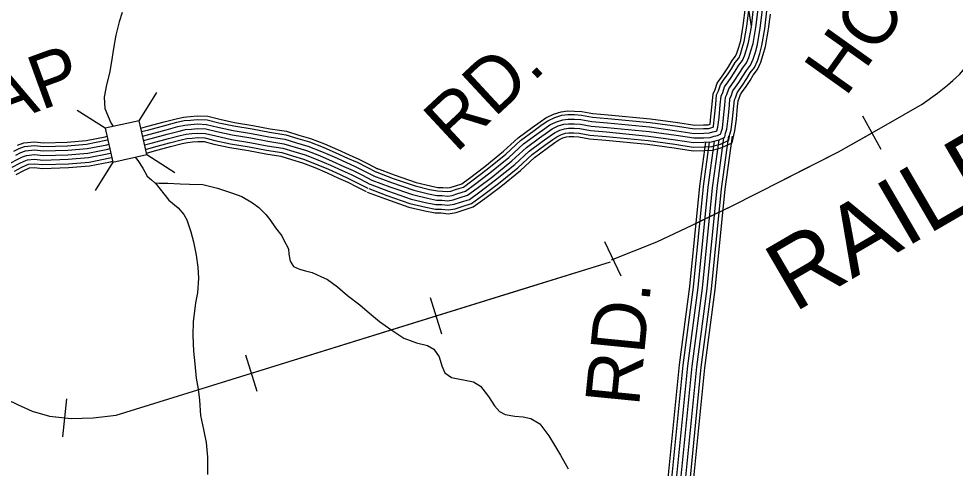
# Model space of a CAD drawing. Extents: x 1788175 to 1969470, y 584502 to 738744.
# Drawn here: x 1938010 to 1944406, y 647862 to 650930 of the extents above; entities that cross this region are included whole.
import ezdxf

# ---------------------------------------------------------------- set-up
doc = ezdxf.new("R2010")
doc.units = 0
for name, color, linetype in [('DESIGN - CONTOURS - Intermediate with optional Text', 7, 'Continuous'), ('DESIGN - ROW - Right-of-Way and Easement Labels', 7, 'Continuous'), ('DESIGN - TRANSPORTATION - Text', 7, 'Continuous'), ('DESIGN - VEGETATION - Features with Text', 7, 'Continuous'), ('SURVEY - CONTOURS - Index with Text', 7, 'Continuous'), ('SURVEY - DRAINAGE - Storm Sewer', 7, 'Continuous'), ('SURVEY - TRANSPORTATION - Roads', 7, 'Continuous')]:
    doc.layers.add(name, color=color, linetype=linetype)

msp = doc.modelspace()

# ---------------------------------------------------------------- linework, layer by layer
at = {"layer": 'DESIGN - CONTOURS - Intermediate with optional Text'}
for p, q in [((1943901.2, 650037.3), (1943774.7, 650264.4)), ((1942125.2, 649172.8), (1942013.6, 649407.6)), ((1940899.5, 648777.7), (1940822.5, 649026)), ((1939638.9, 648386.3), (1939561.8, 648634.6)), ((1938311.4, 648076.2), (1938338.9, 648334.8))]:
    msp.add_line(p, q, dxfattribs=at)
for points in [[(1942058.9, 649285.3), (1942368.3, 649407.1), (1942608.9, 649521.9), (1942883.7, 649652.4), (1943218.8, 649824.7), (1943608, 650022.7), (1943935.1, 650205.1), (1944180, 650347.8), (1944284.5, 650421.3), (1944352.8, 650477), (1944435.3, 650548.6), (1944520, 650648.3), (1944621.1, 650807.9), (1944708.2, 650975.7), (1944795.5, 651163.5), (1944884.9, 651369.3), (1945246.6, 652208.4)], [(1944390.1, 650509.4), (1944435.3, 650548.6), (1944520, 650648.3), (1944621.1, 650807.9), (1944708.2, 650975.7), (1944746.7, 651058.6)], [(1943838, 650150.9), (1943935.1, 650205.1), (1944180, 650347.8), (1944284.5, 650421.3), (1944352.8, 650477), (1944390.1, 650509.4)], [(1943254.4, 649842.8), (1943608, 650022.7), (1943838, 650150.9)], [(1942664, 649548), (1942883.7, 649652.4), (1943218.8, 649824.7), (1943254.4, 649842.8)], [(1942058.9, 649285.3), (1942368.3, 649407.1), (1942608.9, 649521.9), (1942664, 649548)], [(1937711.8, 648435), (1938002.7, 648296.3), (1938102.6, 648251.4), (1938219.8, 648216.7), (1938369.1, 648200.8), (1938517.9, 648206.8), (1938674.9, 648223.1), (1942050.8, 649271.2)], [(1941491.3, 649097.5), (1942050.8, 649271.2)], [(1940861, 648901.8), (1941491.3, 649097.5)], [(1940230.7, 648706.1), (1940861, 648901.8)], [(1939600.4, 648510.4), (1940230.7, 648706.1)], [(1938970, 648314.7), (1939600.4, 648510.4)], [(1937711.8, 648435), (1938002.7, 648296.3), (1938102.6, 648251.4), (1938219.8, 648216.7), (1938325.1, 648205.5)], [(1938325.1, 648205.5), (1938369.1, 648200.8), (1938517.9, 648206.8), (1938674.9, 648223.1), (1938970, 648314.7)]]:
    msp.add_lwpolyline(points, dxfattribs=at)
at = {"layer": 'DESIGN - TRANSPORTATION - Text'}
for points in [[(1938716.1, 650972.3), (1938696.3, 650910.1), (1938672.5, 650817.8), (1938658.7, 650727.6), (1938645, 650639.4), (1938629.2, 650559.2), (1938609.4, 650479), (1938593.6, 650394.8), (1938597.8, 650318.7), (1938640.1, 650220.6), (1938654.7, 650194.5)], [(1938805.6, 649984.9), (1938823, 649962.7), (1938857.2, 649910.7), (1938887.3, 649856.7), (1938917.4, 649830.8), (1938939.5, 649810.8), (1938969.5, 649808.9), (1939029.6, 649807.1), (1939113.7, 649803.3), (1939175.7, 649801.5), (1939267.8, 649799.8), (1939368, 649774.1), (1939464.1, 649742.3), (1939534.3, 649716.5), (1939606.5, 649674.7), (1939650.6, 649640.8), (1939698.8, 649594.8), (1939724.9, 649558.8), (1939765.1, 649502.9), (1939807.2, 649448.9), (1939819.3, 649422.9), (1939853.5, 649358.9), (1939855.6, 649322.8), (1939863.8, 649274.7), (1939887.9, 649238.8), (1939928, 649220.8), (1939968.1, 649209), (1940014.1, 649197.1), (1940074.2, 649171.2), (1940118.3, 649149.3), (1940186.5, 649099.4), (1940256.8, 649041.6), (1940339, 648977.7), (1940405.2, 648919.8), (1940473.4, 648863.9), (1940551.6, 648808.1), (1940639.9, 648750.2), (1940726, 648718.5), (1940802.2, 648698.7), (1940846.3, 648674.8), (1940882.4, 648622.8), (1940900.6, 648560.7), (1940920.8, 648512.7), (1940964.9, 648480.8), (1941117.1, 648451.2), (1941163.2, 648423.3), (1941219.5, 648351.3), (1941259.7, 648287.4), (1941293.8, 648249.4), (1941331.9, 648229.5), (1941398, 648217.7), (1941456.1, 648213.8), (1941508.1, 648202), (1941570.3, 648166.1), (1941630.6, 648084.2), (1941668.8, 648020.2), (1941711, 647952.2), (1941763.3, 647858.2)], [(1938942, 649810.6), (1939035.9, 649692.9), (1939100.1, 649639), (1939138.3, 649595), (1939158.4, 649557), (1939186.6, 649475), (1939202.9, 649406.9), (1939223.1, 649316.8), (1939233.4, 649234.6), (1939237.6, 649158.5), (1939231.8, 649060.3), (1939218, 648990.1), (1939210.2, 648934), (1939202.4, 648863.8), (1939198.6, 648767.7), (1939202.9, 648661.5), (1939213.2, 648575.3), (1939221.4, 648477.2), (1939235.7, 648401.1), (1939245.9, 648327), (1939252.2, 648222.8), (1939272.5, 648126.7), (1939290.7, 648038.6), (1939299, 647938.4), (1939299.3, 647820.2)]]:
    msp.add_lwpolyline(points, dxfattribs=at)
at = {"layer": 'SURVEY - CONTOURS - Index with Text'}
for points in [[(1938863, 650099), (1938915, 650112.8), (1939025.1, 650142.1), (1939105.2, 650163.7), (1939149.3, 650173.5), (1939189.3, 650177.2), (1939231.3, 650181), (1939289.2, 650178.6), (1939363.1, 650160.2), (1939468.9, 650137.5), (1939594.7, 650116.7), (1939712.4, 650094), (1939820.3, 650077.3), (1939898.1, 650052.8), (1939975.9, 650030.3), (1940065.6, 649995.7), (1940151.3, 649959.2), (1940231, 649922.6), (1940294.7, 649894.2), (1940358.5, 649861.8), (1940422.2, 649829.3), (1940545.8, 649782.5), (1940699.4, 649729.5), (1940803.1, 649704.9), (1940863, 649692.5), (1940901, 649692.3), (1940940.9, 649688), (1940977, 649693.8), (1941019, 649707.6), (1941075.1, 649725.3), (1941141.4, 649773), (1941248, 649854.5), (1941378.7, 649959.9), (1941477.3, 650051.4), (1941567.7, 650117), (1941621.9, 650156.7), (1941654.1, 650178.6), (1941694.2, 650198.4), (1941732.3, 650210.2), (1941764.3, 650214), (1941804.2, 650213.7), (1941846.2, 650211.5), (1941920.1, 650197), (1942028, 650188.4), (1942315.6, 650160.6), (1942499.3, 650135.5), (1942621.2, 650116.7), (1942689.1, 650118.3), (1942733.1, 650120.1), (1942759.2, 650127.9), (1942783.2, 650133.8), (1942805.3, 650143.7), (1942807.3, 650155.7), (1942815.5, 650183.7), (1942824, 650253.7), (1942832.6, 650339.8), (1942837, 650393.9), (1942847.1, 650413.9), (1942859.4, 650451.9), (1942879.6, 650481.8), (1942901.8, 650511.7), (1942930.1, 650555.6), (1942954.4, 650595.5), (1942980.6, 650629.4), (1942996.8, 650665.4), (1943011.2, 650711.4), (1943025.5, 650761.4), (1943044.3, 650871.4), (1943059.2, 650995.5)], [(1940400.3, 649771.4), (1940524.7, 649724.2), (1940682, 649669.9), (1940789.7, 649644.3), (1940856.5, 649630.5), (1940897.5, 649630.3), (1940942.6, 649625.5), (1940991.6, 649633.4), (1941038, 649648.6), (1941103.3, 649669.2), (1941178.4, 649723.2), (1941286.3, 649805.7), (1941419.3, 649913), (1941516.7, 650003.4), (1941604.2, 650066.9), (1941657.7, 650106.1), (1941685.4, 650124.9), (1941717.2, 650140.6), (1941745.2, 650149.3), (1941767.8, 650152), (1941802.4, 650151.8), (1941838.5, 650149.8), (1941911.6, 650135.5), (1942022.5, 650126.6), (1942308.4, 650099), (1942490.4, 650074.1), (1942617.1, 650054.6), (1942691.1, 650056.4), (1942743.5, 650058.4), (1942775.5, 650068.1), (1942803.4, 650074.9), (1942860.7, 650100.6), (1942867.8, 650141.6), (1942876.5, 650171.2), (1942885.6, 650246.9), (1942894.4, 650334.2), (1942897.8, 650376.7), (1942904.6, 650390.2), (1942915.7, 650424.5), (1942930.2, 650445.9), (1942952.8, 650476.4), (1942982.7, 650522.7), (1943005.5, 650560.3), (1943034.1, 650597.2), (1943054.9, 650643.3), (1943070.6, 650693.6), (1943086.1, 650747.6), (1943105.7, 650862.5), (1943120.1, 650983.3)], [(1940411.2, 649800.4), (1940535.3, 649753.4), (1940690.7, 649699.7), (1940796.4, 649674.6), (1940859.8, 649661.5), (1940899.3, 649661.3), (1940941.8, 649656.8), (1940984.3, 649663.6), (1941028.5, 649678.1), (1941089.2, 649697.2), (1941159.9, 649748.1), (1941267.1, 649830.1), (1941399, 649936.4), (1941497, 650027.4), (1941585.9, 650091.9), (1941639.8, 650131.4), (1941669.7, 650151.7), (1941705.7, 650169.5), (1941738.7, 650179.7), (1941766, 650183), (1941803.3, 650182.8), (1941842.4, 650180.6), (1941915.8, 650166.3), (1942025.2, 650157.5), (1942312, 650129.8), (1942494.9, 650104.8), (1942619.1, 650085.7), (1942690.1, 650087.3), (1942738.3, 650089.3), (1942767.3, 650098), (1942793.3, 650104.4), (1942833, 650122.1), (1942837.6, 650148.7), (1942846, 650177.4), (1942854.8, 650250.3), (1942863.5, 650337), (1942867.4, 650385.3), (1942875.9, 650402), (1942887.6, 650438.2), (1942904.9, 650463.9), (1942927.3, 650494), (1942956.4, 650539.1), (1942980, 650577.9), (1943007.4, 650613.3), (1943025.9, 650654.3), (1943040.9, 650702.5), (1943055.8, 650754.5), (1943075, 650867), (1943089.9, 650991.2)], [(1940422.2, 649829.3), (1940545.8, 649782.5), (1940699.4, 649729.5), (1940803.1, 649704.9), (1940863, 649692.5), (1940901, 649692.3), (1940940.9, 649688), (1940977, 649693.8), (1941019, 649707.6), (1941075.1, 649725.3), (1941141.4, 649773), (1941248, 649854.5), (1941378.7, 649959.9), (1941477.3, 650051.4), (1941567.7, 650117), (1941621.9, 650156.7), (1941654.1, 650178.6), (1941694.2, 650198.4), (1941732.3, 650210.2), (1941764.3, 650214), (1941804.2, 650213.7), (1941846.2, 650211.5), (1941920.1, 650197), (1942028, 650188.4), (1942315.6, 650160.6), (1942499.3, 650135.5), (1942621.2, 650116.7), (1942689.1, 650118.3), (1942733.1, 650120.1), (1942759.2, 650127.9), (1942783.2, 650133.8), (1942805.3, 650143.7), (1942807.3, 650155.7), (1942815.5, 650183.7), (1942824, 650253.7), (1942832.6, 650339.8), (1942837, 650393.9), (1942847.1, 650413.9), (1942859.4, 650451.9), (1942879.6, 650481.8), (1942901.8, 650511.7), (1942930.1, 650555.6), (1942954.4, 650595.5), (1942980.6, 650629.4), (1942996.8, 650665.4), (1943011.2, 650711.4), (1943025.5, 650761.4), (1943044.3, 650871.4), (1943059.2, 650995.5)], [(1940433.2, 649858.3), (1940556.4, 649811.7), (1940708, 649759.3), (1940809.9, 649735.1), (1940866.3, 649723.5), (1940902.7, 649723.3), (1940940.1, 649719.3), (1940969.6, 649724), (1941009.6, 649737.1), (1941061.1, 649753.4), (1941123, 649797.9), (1941228.8, 649878.9), (1941358.4, 649983.3), (1941457.5, 650075.4), (1941549.4, 650142), (1941604.1, 650182.1), (1941638.4, 650205.4), (1941682.7, 650227.3), (1941725.8, 650240.6), (1941762.5, 650245), (1941805.2, 650244.7), (1941850, 650242.3), (1941924.3, 650227.8), (1942030.7, 650219.3), (1942319.2, 650191.4), (1942503.8, 650166.2), (1942623.2, 650147.8), (1942688.2, 650149.3), (1942727.9, 650150.9), (1942751, 650157.8), (1942773.1, 650163.2), (1942777.9, 650165.4), (1942785.1, 650189.9), (1942793.2, 650257.2), (1942801.8, 650342.6), (1942806.6, 650402.5), (1942818.4, 650425.7), (1942831.3, 650465.6), (1942854.3, 650499.7), (1942876.3, 650529.3), (1942903.8, 650572), (1942928.8, 650613.1), (1942953.9, 650645.5), (1942967.8, 650676.4), (1942981.5, 650720.2), (1942995.2, 650768.3), (1943013.6, 650875.9), (1943028.4, 650999.8)], [(1940444.2, 649887.3), (1940566.9, 649840.8), (1940716.7, 649789.1), (1940816.6, 649765.4), (1940869.5, 649754.5), (1940904.5, 649754.3), (1940939.3, 649750.6), (1940962.3, 649754.3), (1941000.1, 649766.6), (1941047, 649781.4), (1941104.5, 649822.8), (1941209.7, 649903.2), (1941338.1, 650006.8), (1941437.8, 650099.4), (1941531.2, 650167.1), (1941586.2, 650207.4), (1941622.8, 650232.3), (1941671.2, 650256.1), (1941719.3, 650271.1), (1941760.8, 650276), (1941806.1, 650275.7), (1941853.9, 650273.2), (1941928.5, 650258.5), (1942033.4, 650250.1), (1942322.8, 650222.2), (1942508.3, 650196.8), (1942625.2, 650178.8), (1942687.2, 650180.3), (1942722.8, 650181.7), (1942742.8, 650187.8), (1942752.8, 650190.2), (1942754.6, 650196.2), (1942762.4, 650260.6), (1942770.9, 650345.4), (1942776.2, 650411.1), (1942789.6, 650437.6), (1942803.1, 650479.3), (1942829, 650517.6), (1942850.8, 650547), (1942877.6, 650588.5), (1942903.2, 650630.7), (1942927.1, 650661.6), (1942938.8, 650687.4), (1942951.8, 650729.1), (1942965, 650775.2), (1942982.9, 650880.3), (1942997.7, 651004.1)], [(1940452.9, 649910.4), (1940575.3, 649864.1), (1940723.6, 649812.9), (1940821.9, 649789.5), (1940872.1, 649779.2), (1940905.8, 649779), (1940938.6, 649775.5), (1940956.5, 649778.4), (1940992.5, 649790.2), (1941035.8, 649803.8), (1941089.8, 649842.6), (1941194.4, 649922.7), (1941321.9, 650025.5), (1941422.1, 650118.5), (1941516.6, 650187.1), (1941571.9, 650227.6), (1941610.3, 650253.7), (1941662, 650279.2), (1941714.1, 650295.3), (1941759.4, 650300.7), (1941806.8, 650300.4), (1941856.9, 650297.8), (1941931.9, 650283.1), (1942035.6, 650274.8), (1942325.7, 650246.8), (1942511.8, 650221.3), (1942626.8, 650203.6), (1942686.4, 650205), (1942718.6, 650206.3), (1942731.4, 650210.1), (1942737.8, 650263.3), (1942746.3, 650347.6), (1942751.9, 650417.9), (1942766.7, 650447), (1942780.7, 650490.2), (1942808.8, 650531.9), (1942830.5, 650561.1), (1942856.6, 650601.6), (1942882.8, 650644.7), (1942905.8, 650674.4), (1942915.6, 650696.2), (1942928.1, 650736.2), (1942940.8, 650780.7), (1942958.4, 650883.9), (1942973.3, 651007.6)], [(1940391.1, 649747.3), (1940516, 649700), (1940674.9, 649645.2), (1940784.1, 649619.2), (1940853.8, 649604.8), (1940896.1, 649604.6), (1940943.3, 649599.6), (1940997.7, 649608.3), (1941045.9, 649624.1), (1941114.9, 649645.9), (1941193.7, 649702.5), (1941302.2, 649785.5), (1941436.1, 649893.5), (1941533, 649983.5), (1941619.3, 650046.1), (1941672.5, 650085.1), (1941698.3, 650102.6), (1941726.8, 650116.6), (1941750.6, 650124), (1941769.2, 650126.2), (1941801.6, 650126), (1941835.4, 650124.2), (1941908.1, 650110), (1942020.2, 650101), (1942305.5, 650073.5), (1942486.7, 650048.7), (1942615.5, 650028.9), (1942691.9, 650030.7), (1942747.8, 650032.9), (1942782.3, 650043.3), (1942811.8, 650050.5), (1942883.7, 650082.7), (1942892.9, 650135.8), (1942901.7, 650166), (1942911.2, 650244.1), (1942920, 650331.9), (1942923, 650369.6), (1942928.5, 650380.3), (1942939.1, 650413.1), (1942951.2, 650431.1), (1942974, 650461.7), (1943004.5, 650509), (1943026.8, 650545.7), (1943056.3, 650583.9), (1943079, 650634.2), (1943095.2, 650686.2), (1943111.2, 650741.8), (1943131.1, 650858.8), (1943143.5, 650962.5)], [(1938844, 650183.7), (1938892.7, 650196.6), (1939002.7, 650225.9), (1939084.6, 650247.9), (1939135.8, 650259.3), (1939181.4, 650263.6), (1939229.2, 650267.9), (1939301.7, 650264.9), (1939382.7, 650244.6), (1939485, 650222.7), (1939609.9, 650202.1), (1939727.3, 650179.4), (1939840, 650162), (1939923.1, 650135.8), (1940003.5, 650112.6), (1940098.2, 650076.1), (1940186.4, 650038.5), (1940266.7, 650001.6), (1940332.1, 649972.5), (1940397.8, 649939.1), (1940461.5, 649906.6)], [(1938849.4, 650159.6), (1938899.1, 650172.7), (1939009.1, 650202), (1939090.5, 650223.9), (1939139.6, 650234.8), (1939183.6, 650239), (1939229.8, 650243.1), (1939298.1, 650240.3), (1939377.1, 650220.6), (1939480.4, 650198.4), (1939605.6, 650177.8), (1939723.1, 650155.1), (1939834.4, 650137.9), (1939916, 650112.2), (1939995.7, 650089.1), (1940088.9, 650053.2), (1940176.3, 650015.9), (1940256.5, 649979.1), (1940321.4, 649950.2), (1940386.6, 649917), (1940450.3, 649884.6)], [(1938856.2, 650129.3), (1938907, 650142.7), (1939017.1, 650172.1), (1939097.8, 650193.8), (1939144.5, 650204.1), (1939186.5, 650208.1), (1939230.5, 650212), (1939293.7, 650209.5), (1939370.1, 650190.4), (1939474.6, 650168), (1939600.1, 650147.2), (1939717.7, 650124.5), (1939827.3, 650107.6), (1939907, 650082.5), (1939985.8, 650059.7), (1940077.2, 650024.5), (1940163.8, 649987.5), (1940243.7, 649950.9), (1940308.1, 649922.2), (1940372.5, 649889.4), (1940436.3, 649857)], [(1938863, 650099), (1938915, 650112.8), (1939025.1, 650142.1), (1939105.2, 650163.7), (1939149.3, 650173.5), (1939189.3, 650177.2), (1939231.3, 650181), (1939289.2, 650178.6), (1939363.1, 650160.2), (1939468.9, 650137.5), (1939594.7, 650116.7), (1939712.4, 650094), (1939820.3, 650077.3), (1939898.1, 650052.8), (1939975.9, 650030.3), (1940065.6, 649995.7), (1940151.3, 649959.2), (1940231, 649922.6), (1940294.7, 649894.2), (1940358.5, 649861.8), (1940422.2, 649829.3)], [(1938869.8, 650068.8), (1938922.9, 650082.8), (1939033.1, 650112.2), (1939112.6, 650133.6), (1939154.1, 650142.8), (1939192.1, 650146.4), (1939232, 650149.9), (1939284.8, 650147.8), (1939356.1, 650130), (1939463.1, 650107), (1939589.2, 650086.2), (1939707.1, 650063.4), (1939813.2, 650047), (1939889.1, 650023.1), (1939966, 650000.9), (1940053.9, 649967), (1940138.7, 649930.8), (1940218.2, 649894.4), (1940281.4, 649866.2), (1940344.4, 649834.1), (1940408.2, 649801.7)], [(1937976.1, 650027.1), (1938012.4, 650045), (1938050.9, 650058.5), (1938118.7, 650065.7), (1938179, 650059.1), (1938343, 650063.9), (1938473.8, 650074.7), (1938605.6, 650101), (1938618.4, 650104)], [(1937990.3, 649999.5), (1938024.5, 650016.4), (1938057.7, 650028.1), (1938118.6, 650034.5), (1938177.8, 650028), (1938344.7, 650032.9), (1938478.1, 650043.9), (1938612.1, 650070.7), (1938625.2, 650073.7)], [(1938002.8, 650067.9), (1938045.4, 650082.8), (1938118.8, 650090.5), (1938180, 650083.8), (1938341.6, 650088.6), (1938470.4, 650099.2), (1938600.4, 650125.2), (1938613, 650128.1)], [(1938876.6, 650038.5), (1938930.9, 650052.8), (1939041.2, 650082.3), (1939120, 650103.5), (1939158.9, 650112.1), (1939195, 650115.5), (1939232.8, 650118.9), (1939280.4, 650116.9), (1939349.1, 650099.8), (1939457.3, 650076.6), (1939583.7, 650055.7), (1939701.8, 650032.9), (1939806.1, 650016.8), (1939880.1, 649993.5), (1939956.1, 649971.5), (1940042.2, 649938.3), (1940126.2, 649902.5), (1940205.4, 649866.1), (1940268, 649838.2), (1940330.4, 649806.5), (1940394.1, 649774.1)], [(1938882.3, 650013.4), (1938937.5, 650028), (1939047.8, 650057.4), (1939126.1, 650078.5), (1939162.9, 650086.6), (1939197.3, 650089.9), (1939233.4, 650093.1), (1939276.7, 650091.3), (1939343.2, 650074.7), (1939452.5, 650051.3), (1939579.2, 650030.4), (1939697.4, 650007.5), (1939800.3, 649991.6), (1939872.7, 649968.8), (1939947.8, 649947.1), (1940032.6, 649914.4), (1940115.8, 649878.9), (1940194.8, 649842.7), (1940257, 649815), (1940318.7, 649783.6), (1940382.4, 649751.2)], [(1937662.6, 649689.5), (1937678.7, 649709.5), (1937696.9, 649737.4), (1937711.1, 649771.4), (1937723.3, 649793.3), (1937731.4, 649807.3), (1937747.5, 649825.2), (1937781.7, 649851.1), (1937813.8, 649868.9), (1937882, 649908.6), (1937952.2, 649944.2), (1938004.4, 649971.9), (1938036.5, 649987.8), (1938064.6, 649997.6), (1938118.6, 650003.3), (1938176.5, 649997), (1938346.5, 650002), (1938482.5, 650013.2), (1938618.6, 650040.4), (1938632, 650043.5)], [(1937966.5, 649916.7), (1938018.6, 649944.3), (1938048.5, 649959.1), (1938071.4, 649967.2), (1938118.5, 649972.1), (1938175.3, 649965.9), (1938348.2, 649971), (1938486.8, 649982.4), (1938625.1, 650010.1), (1938638.8, 650013.2)], [(1938004.4, 649971.9), (1938036.5, 649987.8), (1938064.6, 649997.6), (1938118.6, 650003.3), (1938176.5, 649997), (1938346.5, 650002), (1938482.5, 650013.2), (1938618.6, 650040.4), (1938632, 650043.5)], [(1937980.8, 649889.2), (1938032.7, 649916.8), (1938060.6, 649930.5), (1938078.3, 649936.7), (1938118.4, 649941), (1938174, 649934.9), (1938349.9, 649940), (1938491.1, 649951.7), (1938631.6, 649979.8), (1938645.6, 649983)], [(1937992.7, 649866.4), (1938044.4, 649893.9), (1938070.6, 649906.8), (1938084, 649911.5), (1938118.4, 649915.1), (1938173, 649909.1), (1938351.4, 649914.3), (1938494.7, 649926.2), (1938637, 649954.6), (1938651.3, 649957.9)]]:
    msp.add_lwpolyline(points, dxfattribs=at)
at = {"layer": 'SURVEY - DRAINAGE - Storm Sewer'}
for p, q in [((1938832.6, 650234.5), (1938954, 650426.4)), ((1938600.7, 650182.4), (1938408.8, 650303.8)), ((1938652.9, 649950.6), (1938531.5, 649758.6)), ((1938884.7, 650002.7), (1939076.6, 649881.3))]:
    msp.add_line(p, q, dxfattribs=at)
msp.add_lwpolyline([(1938652.9, 649950.6), (1938884.7, 650002.7), (1938832.6, 650234.5), (1938600.7, 650182.4)], close=True, dxfattribs=at)
at = {"layer": 'SURVEY - TRANSPORTATION - Roads'}
for points in [[(1943013.7, 650876.7), (1942980.8, 651098.1)], [(1942700.6, 650087.8), (1942659.7, 649787.2), (1942591.5, 649101.5), (1942521, 648568.3), (1942439.1, 647748.2)], [(1942700.6, 650087.8), (1942659.7, 649787.2), (1942591.5, 649101.5), (1942521, 648568.3), (1942439.1, 647748.2)], [(1942726.7, 650088.8), (1942685.3, 649784.2), (1942617.1, 649098.6), (1942546.5, 648565.3), (1942464.7, 647745.3)], [(1942726.7, 650088.8), (1942685.3, 649784.2), (1942617.1, 649098.6), (1942546.5, 648565.3), (1942464.7, 647745.3)], [(1942758.9, 650095.5), (1942716, 649780.6), (1942647.9, 649095), (1942577.3, 648561.8), (1942495.5, 647741.8)], [(1942758.9, 650095.5), (1942716, 649780.6), (1942647.9, 649095), (1942577.3, 648561.8), (1942495.5, 647741.8)], [(1942791.3, 650103.9), (1942746.8, 649776.9), (1942678.7, 649091.4), (1942608.1, 648558.2), (1942526.3, 647738.4)], [(1942791.3, 650103.9), (1942746.8, 649776.9), (1942678.7, 649091.4), (1942608.1, 648558.2), (1942526.3, 647738.4)], [(1942791.3, 650103.9), (1942746.8, 649776.9), (1942678.7, 649091.4), (1942608.1, 648558.2), (1942526.3, 647738.4)], [(1942824.6, 650118.4), (1942777.6, 649773.3), (1942709.5, 649087.9), (1942638.9, 648554.6), (1942557.1, 647734.9)], [(1942824.6, 650118.4), (1942777.6, 649773.3), (1942709.5, 649087.9), (1942638.9, 648554.6), (1942557.1, 647734.9)], [(1942857.6, 650131.3), (1942808.4, 649769.7), (1942740.3, 649084.3), (1942669.7, 648551), (1942587.9, 647731.5)], [(1942857.6, 650131.3), (1942808.4, 649769.7), (1942740.3, 649084.3), (1942669.7, 648551), (1942587.9, 647731.5)], [(1942882.1, 650127.9), (1942833, 649766.8), (1942764.8, 649081.4), (1942694.2, 648548.2), (1942612.5, 647728.7)], [(1942882.1, 650127.9), (1942833, 649766.8), (1942764.8, 649081.4), (1942694.2, 648548.2), (1942612.5, 647728.7)]]:
    msp.add_lwpolyline(points, dxfattribs=at)

# ---------------------------------------------------------------- texts
at = {"layer": 'DESIGN - ROW - Right-of-Way and Easement Labels'}
for s, rotation, p in [('HOLMES', 54.53061, (1943656.2, 650388.9)), ('GAP', 20.04739, (1937491.7, 650059)), ('RD.', 42.87836, (1940996, 650007.5)), ('RD.', 84.30186, (1942245.6, 648278.3))]:
    msp.add_text(s, height=370, rotation=rotation, dxfattribs=at).set_placement(p)
at = {"layer": 'DESIGN - VEGETATION - Features with Text'}
msp.add_text('RAILROAD', height=475, rotation=30.24359, dxfattribs=at).set_placement((1943305.4, 648921.1))

doc.saveas('drawing.dxf')
